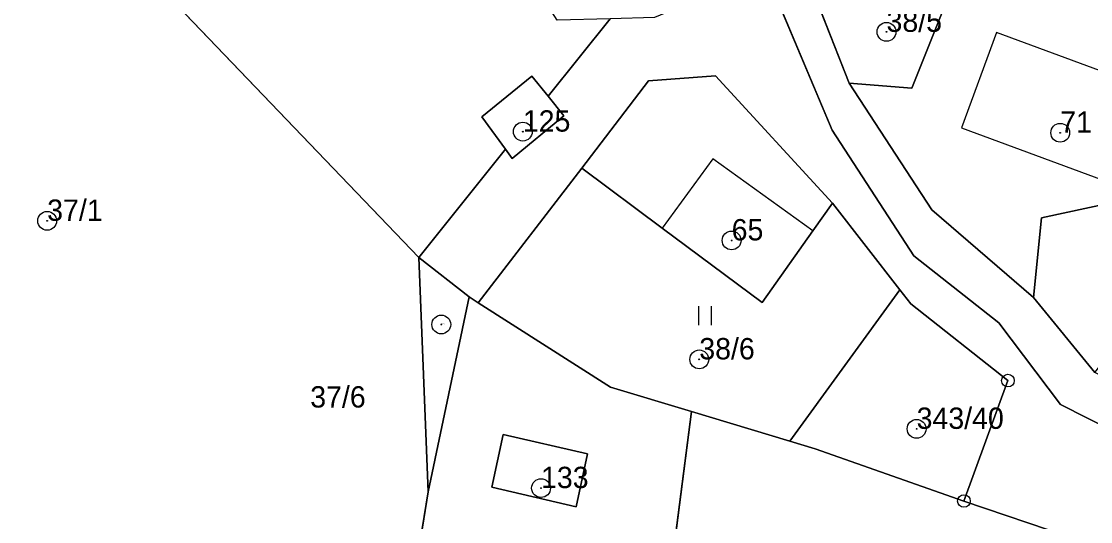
# Model space of a CAD drawing. Extents: x -652854 to -650068, y -1097661 to -1095417.
# Drawn here: x -650702.5 to -650617.2, y -1096161.2 to -1096121.3 of the extents above; entities that cross this region are included whole.
import ezdxf

# ---------------------------------------------------------------- set-up
doc = ezdxf.new("R2010")
doc.units = 0
for name, color, linetype in [('Definiční body parcel', 7, 'Continuous'), ('Geodetické body', 7, 'Continuous'), ('Hranice - vnitř_ kresba', 7, 'Continuous'), ('Hranice parcel', 7, 'Continuous'), ('Obvody jako plochy', 7, 'Continuous'), ('Parcelní čísla', 7, 'Continuous'), ('Prvky pro prodl_ par_ č_', 7, 'Continuous'), ('Značky kultur', 7, 'Continuous')]:
    doc.layers.add(name, color=color, linetype=linetype)

msp = doc.modelspace()

# ---------------------------------------------------------------- linework, layer by layer
at = {"layer": 'Definiční body parcel'}
for centre, radius in [((-650633.5, -1096122.13), 0.75), ((-650633.5, -1096122.13), 0.0327), ((-650662.5, -1096130.08), 0.75), ((-650619.65, -1096130.17), 0.75), ((-650662.5, -1096130.08), 0.0327), ((-650619.65, -1096130.17), 0.0327), ((-650700.43, -1096137.19), 0.75), ((-650700.43, -1096137.19), 0.0327), ((-650645.85, -1096138.75), 0.75), ((-650645.85, -1096138.75), 0.0327), ((-650669, -1096145.45), 0.75), ((-650669, -1096145.45), 0.0327), ((-650648.43, -1096148.23), 0.75), ((-650648.43, -1096148.23), 0.0327), ((-650631.1, -1096153.77), 0.75), ((-650631.1, -1096153.77), 0.0327), ((-650661.05, -1096158.49), 0.75), ((-650661.05, -1096158.49), 0.0327)]:
    msp.add_circle(centre, radius, dxfattribs=at)
at = {"layer": 'Geodetické body'}
for centre, radius in [((-650623.82, -1096149.92), 0.5), ((-650623.82, -1096149.92), 0.001), ((-650627.33, -1096159.52), 0.5), ((-650627.33, -1096159.52), 0.001)]:
    msp.add_circle(centre, radius, dxfattribs=at)
at = {"layer": 'Hranice - vnitř_ kresba'}
for p, q in [((-650624.73, -1096122.18), (-650627.53, -1096129.77)), ((-650612.87, -1096126.56), (-650624.73, -1096122.18)), ((-650627.53, -1096129.77), (-650615.72, -1096134.13)), ((-650647.34, -1096132.25), (-650651.39, -1096137.77)), ((-650639.37, -1096137.99), (-650647.34, -1096132.25))]:
    msp.add_line(p, q, dxfattribs=at)
at = {"layer": 'Hranice parcel'}
for p, q in [((-650631.48, -1096126.61), (-650626.47, -1096114.06)), ((-650693.74, -1096116.18), (-650670.78, -1096140.11)), ((-650640.31, -1096116.49), (-650636.49, -1096126.21)), ((-650637.83, -1096129.97), (-650643.15, -1096117.33)), ((-650660.48, -1096127.25), (-650655.54, -1096121.09)), ((-650665.76, -1096128.91), (-650661.79, -1096125.66)), ((-650661.79, -1096125.66), (-650660.48, -1096127.25)), ((-650657.8, -1096132.99), (-650652.48, -1096126.03)), ((-650652.48, -1096126.03), (-650647.13, -1096125.63)), ((-650637.81, -1096135.79), (-650647.13, -1096125.63)), ((-650636.49, -1096126.21), (-650629.89, -1096136.31)), ((-650636.49, -1096126.21), (-650631.48, -1096126.61)), ((-650660.48, -1096127.25), (-650659.22, -1096128.81)), ((-650659.22, -1096128.81), (-650663.35, -1096132.22)), ((-650665.76, -1096128.91), (-650663.88, -1096131.49)), ((-650631.31, -1096139.99), (-650637.83, -1096129.97)), ((-650670.78, -1096140.11), (-650663.88, -1096131.49)), ((-650663.88, -1096131.49), (-650663.35, -1096132.22)), ((-650666.06, -1096143.72), (-650657.8, -1096132.99)), ((-650651.39, -1096137.77), (-650657.8, -1096132.99)), ((-650608.67, -1096134.27), (-650621.14, -1096136.95)), ((-650639.37, -1096137.99), (-650637.81, -1096135.79)), ((-650632.45, -1096142.68), (-650637.81, -1096135.79)), ((-650629.89, -1096136.31), (-650621.79, -1096143.29)), ((-650621.14, -1096136.95), (-650621.79, -1096143.29)), ((-650643.41, -1096143.71), (-650651.39, -1096137.77)), ((-650643.41, -1096143.71), (-650639.37, -1096137.99)), ((-650670.78, -1096140.11), (-650666.79, -1096143.25)), ((-650670.78, -1096140.11), (-650670.05, -1096158.78)), ((-650624.55, -1096145.32), (-650631.31, -1096139.99)), ((-650670.05, -1096158.78), (-650666.79, -1096143.25)), ((-650666.79, -1096143.25), (-650666.06, -1096143.72)), ((-650632.45, -1096142.68), (-650641.2, -1096154.74)), ((-650631.55, -1096143.81), (-650632.45, -1096142.68)), ((-650621.79, -1096143.29), (-650616.9, -1096149.29)), ((-650666.06, -1096143.72), (-650655.52, -1096150.45)), ((-650623.82, -1096149.92), (-650631.55, -1096143.81)), ((-650619.62, -1096151.84), (-650624.55, -1096145.32)), ((-650627.33, -1096159.52), (-650623.82, -1096149.92)), ((-650649.05, -1096152.39), (-650655.52, -1096150.45)), ((-650613.07, -1096155.16), (-650619.62, -1096151.84)), ((-650653.88, -1096189.99), (-650649.05, -1096152.39)), ((-650641.2, -1096154.74), (-650649.05, -1096152.39)), ((-650664.08, -1096154.22), (-650664.97, -1096158.41)), ((-650657.35, -1096155.75), (-650664.08, -1096154.22)), ((-650639.18, -1096155.35), (-650641.2, -1096154.74)), ((-650658.26, -1096159.97), (-650657.35, -1096155.75)), ((-650627.33, -1096159.52), (-650639.18, -1096155.35)), ((-650664.97, -1096158.41), (-650658.26, -1096159.97)), ((-650670.05, -1096158.78), (-650674.67, -1096187.27)), ((-650618.85, -1096162.4), (-650627.33, -1096159.52))]:
    msp.add_line(p, q, dxfattribs=at)
at = {"layer": 'Obvody jako plochy'}
for points in [[(-650772.49, -1096033.67), (-650748.76, -1096060.94), (-650720.53, -1096094.52), (-650719.29, -1096096.18), (-650713.97, -1096102.61), (-650711.37, -1096105.31), (-650693.74, -1096116.18), (-650670.78, -1096140.11), (-650663.88, -1096131.49), (-650665.76, -1096128.91), (-650661.79, -1096125.66), (-650660.48, -1096127.25), (-650655.54, -1096121.09), (-650659.75, -1096121.21), (-650667.86, -1096108.56), (-650669.86, -1096109.7), (-650684.46, -1096102.07), (-650710.34, -1096086.58), (-650743.68, -1096050.84), (-650747.53, -1096038.65)], [(-650525.22, -1096173.84), (-650560.2, -1096159.64), (-650581.24, -1096154.39), (-650595.54, -1096156.94), (-650606.75, -1096154.47), (-650616.9, -1096149.29), (-650621.79, -1096143.29), (-650629.89, -1096136.31), (-650636.49, -1096126.21), (-650640.31, -1096116.49), (-650643.15, -1096117.33), (-650637.83, -1096129.97), (-650631.31, -1096139.99), (-650624.55, -1096145.32), (-650619.62, -1096151.84), (-650613.07, -1096155.16), (-650606.36, -1096157.89), (-650596.15, -1096159.76), (-650583.23, -1096157.75), (-650562.08, -1096162.3)], [(-650613.07, -1096155.16), (-650619.62, -1096151.84), (-650624.55, -1096145.32), (-650631.31, -1096139.99), (-650637.83, -1096129.97), (-650643.15, -1096117.33), (-650652, -1096120.98), (-650655.54, -1096121.09), (-650660.48, -1096127.25), (-650659.22, -1096128.81), (-650663.35, -1096132.22), (-650663.88, -1096131.49), (-650670.78, -1096140.11), (-650666.79, -1096143.25), (-650666.06, -1096143.72), (-650657.8, -1096132.99), (-650652.48, -1096126.03), (-650647.13, -1096125.63), (-650637.81, -1096135.79), (-650632.45, -1096142.68), (-650631.55, -1096143.81), (-650623.82, -1096149.92), (-650627.33, -1096159.52), (-650618.85, -1096162.4)]]:
    msp.add_lwpolyline(points, dxfattribs=at)
for points in [[(-650674.67, -1096187.27), (-650670.05, -1096158.78), (-650670.78, -1096140.11), (-650693.74, -1096116.18), (-650711.37, -1096105.31), (-650713.97, -1096102.61), (-650729.07, -1096130.64), (-650726, -1096133.63), (-650742.77, -1096166.85), (-650728.11, -1096178.43), (-650696.7, -1096184.34)], [(-650615.51, -1096116.41), (-650621.16, -1096112.71), (-650626.47, -1096114.06), (-650631.48, -1096126.61), (-650636.49, -1096126.21), (-650629.89, -1096136.31), (-650621.79, -1096143.29), (-650621.14, -1096136.95), (-650608.67, -1096134.27), (-650610.21, -1096123.67)], [(-650626.47, -1096114.06), (-650636.65, -1096117.64), (-650640.31, -1096116.49), (-650636.49, -1096126.21), (-650631.48, -1096126.61)], [(-650661.79, -1096125.66), (-650665.76, -1096128.91), (-650663.88, -1096131.49), (-650663.35, -1096132.22), (-650659.22, -1096128.81), (-650660.48, -1096127.25)], [(-650643.41, -1096143.71), (-650639.37, -1096137.99), (-650637.81, -1096135.79), (-650647.13, -1096125.63), (-650652.48, -1096126.03), (-650657.8, -1096132.99), (-650651.39, -1096137.77)], [(-650632.45, -1096142.68), (-650637.81, -1096135.79), (-650639.37, -1096137.99), (-650643.41, -1096143.71), (-650651.39, -1096137.77), (-650657.8, -1096132.99), (-650666.06, -1096143.72), (-650655.52, -1096150.45), (-650649.05, -1096152.39), (-650641.2, -1096154.74)], [(-650621.79, -1096143.29), (-650616.9, -1096149.29), (-650607.86, -1096137.79), (-650608.67, -1096134.27), (-650621.14, -1096136.95)], [(-650670.05, -1096158.78), (-650666.79, -1096143.25), (-650670.78, -1096140.11)], [(-650649.05, -1096152.39), (-650655.52, -1096150.45), (-650666.06, -1096143.72), (-650666.79, -1096143.25), (-650670.05, -1096158.78), (-650674.67, -1096187.27), (-650653.88, -1096189.99)], [(-650623.82, -1096149.92), (-650631.55, -1096143.81), (-650632.45, -1096142.68), (-650641.2, -1096154.74), (-650639.18, -1096155.35), (-650627.33, -1096159.52)], [(-650639.18, -1096155.35), (-650641.2, -1096154.74), (-650649.05, -1096152.39), (-650653.88, -1096189.99), (-650635.27, -1096192.05), (-650619.94, -1096171.97), (-650618.85, -1096162.4), (-650627.33, -1096159.52)], [(-650664.08, -1096154.22), (-650657.35, -1096155.75), (-650658.26, -1096159.97), (-650664.97, -1096158.41)], [(-650664.08, -1096154.22), (-650664.97, -1096158.41), (-650658.26, -1096159.97), (-650657.35, -1096155.75)]]:
    msp.add_lwpolyline(points, close=True, dxfattribs=at)
at = {"layer": 'Značky kultur'}
for p, q in [((-650648.487, -1096143.995), (-650648.487, -1096145.495)), ((-650647.465, -1096145.495), (-650647.465, -1096143.995))]:
    msp.add_line(p, q, dxfattribs=at)

# ---------------------------------------------------------------- texts
at = {"layer": 'Parcelní čísla'}
for s, height, p in [('38/5', 1.7, (-650633.5, -1096122.13)), ('125', 1.7, (-650662.5, -1096130.08)), ('71', 1.7, (-650619.65, -1096130.17)), ('37/1', 1.7, (-650700.43, -1096137.19)), ('65', 1.7, (-650645.85, -1096138.75)), ('37/6', 0.1, (-650669, -1096145.45)), ('38/6', 1.7, (-650648.43, -1096148.23)), ('343/40', 1.7, (-650631.1, -1096153.77)), ('133', 1.7, (-650661.05, -1096158.49))]:
    msp.add_text(s, height=height, dxfattribs=at).set_placement(p)
at = {"layer": 'Prvky pro prodl_ par_ č_'}
msp.add_text('37/6', height=1.7, dxfattribs=at).set_placement((-650679.454, -1096152.07))

doc.saveas('drawing.dxf')
